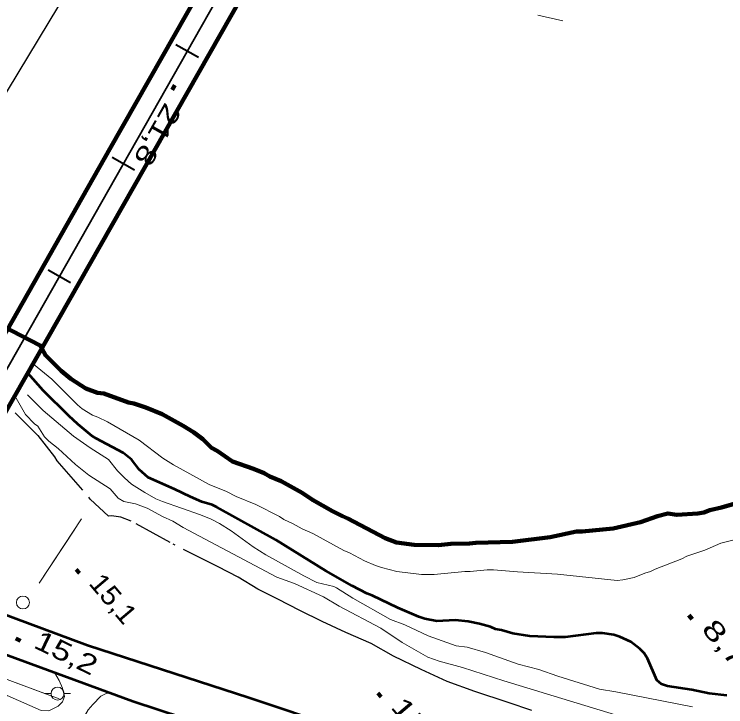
# Model space of a CAD drawing. Extents: x 386081 to 389416, y 5130568 to 5134082.
# Drawn here: x 388210.4 to 388320.2, y 5132597.3 to 5132704.2 of the extents above; entities that cross this region are included whole.
import ezdxf

# ---------------------------------------------------------------- set-up
doc = ezdxf.new("R2010")
doc.units = 0
doc.header["$LTSCALE"] = 1.2
for name, pattern in [('DASH_DOUBLE_DOT', [9.2, 5, -1.2, 0.3, -1.2, 0.3, -1.2]), ('DOT_DASHED', [7.7, 5, -1.2, 0.3, -1.2]), ('LONG_DASHED', [7.5, 6, -1.5])]:
    doc.linetypes.add(name, pattern=pattern)
for name, color, linetype, lineweight in [('1', 7, 'Continuous', 53), ('19', 7, 'Continuous', 13), ('2', 7, 'Continuous', 13), ('21', 7, 'LONG_DASHED', 35), ('23', 7, 'Continuous', 40), ('26', 7, 'Continuous', 35), ('3', 7, 'Continuous', 140), ('36', 7, 'Continuous', 13), ('37', 7, 'Continuous', 13), ('4', 7, 'DASH_DOUBLE_DOT', 53), ('41', 7, 'DOT_DASHED', 25), ('6', 7, 'Continuous', 13)]:
    doc.layers.add(name, color=color, linetype=linetype, lineweight=lineweight)

msp = doc.modelspace()

# ---------------------------------------------------------------- linework, layer by layer
at = {"layer": '1'}
for points in [[(388218.82, 5132642.24), (388214.88, 5132646.18), (388212.54, 5132648.76)], [(388320.44, 5132599.06), (388317.69, 5132599.36), (388314.99, 5132599.96), (388311.26, 5132600.5), (388310.34, 5132600.81), (388309.6, 5132601.42), (388308.19, 5132604.8), (388307.64, 5132605.6), (388306.96, 5132606.28), (388305.61, 5132607.38), (388303.9, 5132608.11), (388302.98, 5132608.42), (388301.2, 5132608.72), (388300.22, 5132608.72), (388295.45, 5132608.09), (388293.73, 5132608.08), (388289.99, 5132608.25), (388287.36, 5132608.67), (388285.64, 5132609.16), (388284.72, 5132609.34), (388283.92, 5132609.65), (388282.21, 5132610.14), (388280.49, 5132610.5), (388278.47, 5132610.68), (388275.64, 5132610.55), (388273.8, 5132610.91), (388272.88, 5132611.22), (388269.63, 5132612.62), (388265.64, 5132614.52), (388264.84, 5132614.82), (388262.57, 5132615.99), (388258.52, 5132618.32), (388250.78, 5132623.1), (388241.69, 5132628.13), (388240.95, 5132628.5), (388239.35, 5132628.98), (388237.63, 5132629.72), (388235.17, 5132630.94), (388231.06, 5132632.72), (388229.7, 5132633.95), (388228.53, 5132635.49), (388227.24, 5132636.53), (388223.06, 5132638.74), (388222.38, 5132639.17), (388220.23, 5132640.95), (388218.82, 5132642.24)]]:
    msp.add_lwpolyline(points, dxfattribs=at)
at = {"layer": '19'}
for points in [[(388209.68, 5132589.98), (388211.39, 5132593.91), (388207.59, 5132595.87), (388209.3, 5132599.07), (388214.57, 5132596.75), (388215.73, 5132596.69), (388217.2, 5132597.44), (388217.87, 5132598.11), (388218.18, 5132598.91), (388217.87, 5132600.2), (388217.32, 5132601.37), (388216.6, 5132602.61)], [(388225.29, 5132599.46), (388224.59, 5132599.39), (388223.8, 5132598.95), (388222.52, 5132597.66), (388221.84, 5132596.86), (388214.35, 5132583.95), (388205.79, 5132570.37), (388201.01, 5132563.22), (388194.58, 5132552.92), (388189.31, 5132543.7), (388183.05, 5132533.36), (388179.55, 5132535.25), (388178.88, 5132533.95), (388175.32, 5132535.9), (388173.04, 5132537.31), (388175.87, 5132542.24)]]:
    msp.add_lwpolyline(points, dxfattribs=at)
at = {"layer": '2'}
for points in [[(388275.22, 5132617.76), (388273.26, 5132617.75), (388269.45, 5132618.23), (388267.12, 5132618.84), (388266.19, 5132619.15), (388264.47, 5132619.88), (388262.14, 5132621.11), (388261.27, 5132621.48), (388256.48, 5132624.06), (388254.88, 5132624.79), (388253.46, 5132625.59), (388252.05, 5132626.26), (388251.37, 5132626.69), (388247.68, 5132628.54), (388244.67, 5132629.82), (388243.19, 5132630.56), (388240.48, 5132631.66), (388235, 5132634.67), (388233.34, 5132635.72), (388229.71, 5132638.49), (388224.78, 5132641.31), (388223.3, 5132642.05), (388222.5, 5132642.36), (388220.9, 5132643.34), (388220.16, 5132643.96), (388216.22, 5132647.9), (388213.38, 5132650.24)], [(388210.51, 5132645.34), (388212.14, 5132642.43), (388213.51, 5132641.01), (388214.04, 5132640.65), (388215.1, 5132639.02), (388215.77, 5132638.34), (388217.18, 5132637.18), (388219.88, 5132634.73), (388221.91, 5132633.07), (388225.22, 5132630.99), (388226.44, 5132629.52), (388227.3, 5132629.03), (388229.14, 5132628.67), (388230.92, 5132628), (388233.31, 5132626.71), (388234.9, 5132625.98), (388236.49, 5132625), (388250.94, 5132617.34), (388253.67, 5132616.34), (388258.14, 5132614.32), (388260.56, 5132612.88), (388266.98, 5132609.46), (388270.3, 5132607.26), (388274.23, 5132605.01), (388276, 5132604.36), (388279.63, 5132603.38), (388286, 5132601.34), (388308.61, 5132594.44)], [(388212.45, 5132645.49), (388214.87, 5132643.09), (388219.54, 5132639.09), (388222.12, 5132637.32), (388224.96, 5132635.5), (388226.33, 5132633.77), (388227.43, 5132632.68), (388228.53, 5132631.7), (388230.56, 5132630.42), (388232.28, 5132629.44), (388233.32, 5132629.01), (388239.15, 5132626.99), (388240.8, 5132626.32), (388242.09, 5132625.65), (388243.87, 5132624.48), (388247.31, 5132622.03), (388249.27, 5132620.81), (388255.1, 5132617.56), (388257.12, 5132616.52), (388259.72, 5132615.91), (388260.18, 5132615.69), (388262.68, 5132614.09), (388268.49, 5132610.82), (388270.72, 5132609.99), (388274.33, 5132608.3), (388278.61, 5132606.76), (388280.33, 5132606.53), (388283.14, 5132605.71), (388288.2, 5132603.91), (388291.41, 5132603.09), (388294.31, 5132602.05), (388300.76, 5132600.05), (388303.26, 5132599.65), (388315.09, 5132597.3)], [(388321.96, 5132623.19), (388319.51, 5132622.57), (388317, 5132621.51), (388314.24, 5132620.58), (388313.45, 5132620.15), (388309.34, 5132618.6), (388308.61, 5132618.22), (388307.75, 5132617.98), (388306.09, 5132617.29), (388304.38, 5132616.92), (388303.46, 5132616.85), (388294.25, 5132617.81), (388288.12, 5132618.16), (388284.37, 5132618.46), (388283.39, 5132618.46), (388280.81, 5132618.2), (388279.95, 5132618.2), (388275.22, 5132617.76)]]:
    msp.add_lwpolyline(points, dxfattribs=at)
at = {"layer": '21', "linetype": 'Continuous', "lineweight": 53}
for points in [[(388333.23, 5132569.83), (388319.55, 5132574.91), (388299.53, 5132581.2), (388274.29, 5132589.44), (388246.63, 5132598.72), (388221.7, 5132606.78), (388194.31, 5132616.98)], [(388191.48, 5132611.97), (388201.34, 5132608.24), (388228.73, 5132598.22), (388268.27, 5132585.17), (388287.74, 5132578.66), (388303.84, 5132573.63), (388321.27, 5132567.92), (388340.39, 5132560.41), (388359.24, 5132552.66), (388386.08, 5132541.24), (388413.51, 5132528.97), (388446.14, 5132514.94), (388481.46, 5132500.28), (388528.45, 5132480.9), (388560.87, 5132469.08), (388592.98, 5132459.29), (388624.84, 5132449.91), (388649.31, 5132442.21), (388698.24, 5132426.15), (388719.57, 5132420.8), (388747.92, 5132415.16), (388759.06, 5132412.44)]]:
    msp.add_lwpolyline(points, dxfattribs=at)
at = {"layer": '23'}
for p, q in [((388235.37, 5132699.58), (388238.85, 5132697.61)), ((388225.5, 5132682.19), (388228.98, 5132680.21)), ((388215.62, 5132664.8), (388219.1, 5132662.83))]:
    msp.add_line(p, q, dxfattribs=at)
at = {"layer": '23', "lineweight": 35}
msp.add_lwpolyline([(388350.66, 5132898.63), (388202.91, 5132638.38), (388174.85, 5132589.18), (388148.16, 5132542.09), (388122.46, 5132497.01), (388036.96, 5132346.4), (388027.91, 5132330.61), (387994.29, 5132271.3), (387943.96, 5132182.8), (387915.65, 5132132.74), (387888.36, 5132084.71), (387863.09, 5132039.98), (387797.42, 5131924.62), (387647.54, 5131660.34), (387567.35, 5131519.3), (387534.84, 5131461.86), (387476.24, 5131358.73)], dxfattribs=at)
at = {"layer": '26', "lineweight": 140}
for points in [[(388306.92, 5132827.16), (388225.15, 5132683.46), (388178.19, 5132600.61)], [(388183.28, 5132597.63), (388210.51, 5132645.34), (388275.49, 5132759.63), (388302.66, 5132807.59), (388312.25, 5132824.15)]]:
    msp.add_lwpolyline(points, dxfattribs=at)
at = {"layer": '3'}
for p, q in [((388235.19, 5132693.27), (388234.8, 5132692.57)), ((388219.96, 5132618.55), (388220.47, 5132617.94)), ((388314.54, 5132611.48), (388315.05, 5132610.87)), ((388210.65, 5132607.85), (388211.36, 5132607.5)), ((388266.56, 5132599.46), (388267.07, 5132598.85))]:
    msp.add_line(p, q, dxfattribs=at)
at = {"layer": '36'}
for p, q in [((388215.1, 5132599.37), (388216.1, 5132599.37)), ((388219.1, 5132599.37), (388218.1, 5132599.37))]:
    msp.add_line(p, q, dxfattribs=at)
at = {"layer": '36', "lineweight": 25}
msp.add_lwpolyline([(387737.65, 5132640.07), (387761.57, 5132662.08), (387796.75, 5132640.73), (387837.73, 5132629.42), (387876.02, 5132653.88), (387905.18, 5132676.93), (387941.93, 5132647.03), (388004.64, 5132617.46), (388067.52, 5132587.58), (388129.01, 5132557.53), (388159.69, 5132610.01), (388184.51, 5132651.37), (388290.36, 5132826.58), (388312.34, 5132873.88), (388333.97, 5132918.51)], dxfattribs=at)
at = {"layer": '36'}
for centre in [(388211.748, 5132613.43), (388217.094, 5132599.37)]:
    msp.add_circle(centre, 1, dxfattribs=at)
at = {"layer": '37'}
for p, q in [((388214.23, 5132616.43), (388220.79, 5132626.33)), ((388214.23, 5132616.43), (388219.75, 5132624.77)), ((388206.85, 5132602.43), (388217.33, 5132598.57)), ((388206.85, 5132602.43), (388216.23, 5132598.97))]:
    msp.add_line(p, q, dxfattribs=at)
at = {"layer": '4', "linetype": 'Continuous', "lineweight": 90}
msp.add_lwpolyline([(388323.01, 5132629.09), (388319.58, 5132628.09), (388317.8, 5132627.66), (388316.88, 5132627.34), (388315.96, 5132627.16), (388312.71, 5132626.96), (388311.32, 5132627.18), (388309.73, 5132626.75), (388307.09, 5132625.82), (388302.86, 5132624.88), (388298.07, 5132624.38), (388297.21, 5132624.38), (388293.16, 5132623.5), (388287.32, 5132622.8), (388281.67, 5132622.66), (388280.69, 5132622.54), (388277.8, 5132622.47), (388275.89, 5132622.28), (388272.14, 5132622.33), (388269.44, 5132622.69), (388267.65, 5132623.37), (388261.93, 5132626.38), (388261.07, 5132626.74), (388259.53, 5132627.54), (388256.45, 5132629.26), (388254.85, 5132630.37), (388251.59, 5132632.15), (388249.86, 5132632.89), (388249, 5132633.38), (388247.34, 5132634.06), (388244.08, 5132635.22), (388241.74, 5132636.82), (388240.87, 5132637.31), (388239.52, 5132638.67), (388238.1, 5132639.72), (388236.5, 5132640.7), (388233.23, 5132642.48), (388230.71, 5132643.53), (388228.86, 5132644.14), (388228.06, 5132644.32), (388224.24, 5132645.68), (388223.25, 5132645.8), (388221.46, 5132646.47), (388219.12, 5132647.95), (388217.64, 5132649.18), (388215.23, 5132651.59), (388214.43, 5132653.13), (388208.63, 5132656.08)], dxfattribs=at)
at = {"layer": '41'}
for points in [[(388210.54, 5132642.72), (388214.04, 5132639.22), (388216.64, 5132635.91), (388217, 5132635.3), (388222.11, 5132629.38), (388224.97, 5132626.78)], [(388290.32, 5132596.76), (388286.66, 5132597.97), (388281.53, 5132599.67), (388277.25, 5132601.25), (388273.22, 5132603.08), (388268.94, 5132605.15), (388265.52, 5132607.1), (388261.6, 5132608.81), (388257.94, 5132610.51), (388254.51, 5132612.22), (388251.09, 5132613.93), (388248.03, 5132615.51), (388244.97, 5132617.34), (388241.91, 5132618.93), (388234.47, 5132622.68), (388228.47, 5132625.98), (388226.88, 5132626.59), (388225.41, 5132626.83), (388224.97, 5132626.78)]]:
    msp.add_lwpolyline(points, dxfattribs=at)
at = {"layer": '6'}
msp.add_line((388295.12, 5132703.22), (388291.22, 5132704.11), dxfattribs=at)

# ---------------------------------------------------------------- texts
at = {"layer": '3'}
for s, rotation, width, p in [('21,8   ', 240.587, 1.3, (388233.74, 5132690.78)), ('15,1   ', 310.294, 1.1, (388221.79, 5132616.33)), ('8,7    ', 310.294, 1.45, (388316.37, 5132609.26)), ('15,2   ', 333.996, 1.3, (388213.22, 5132606.55)), ('15,5   ', 310.294, 1.4, (388268.39, 5132597.24))]:
    msp.add_text(s, height=3, rotation=rotation, dxfattribs=dict(at, width=width)).set_placement(p)

doc.saveas('drawing.dxf')
